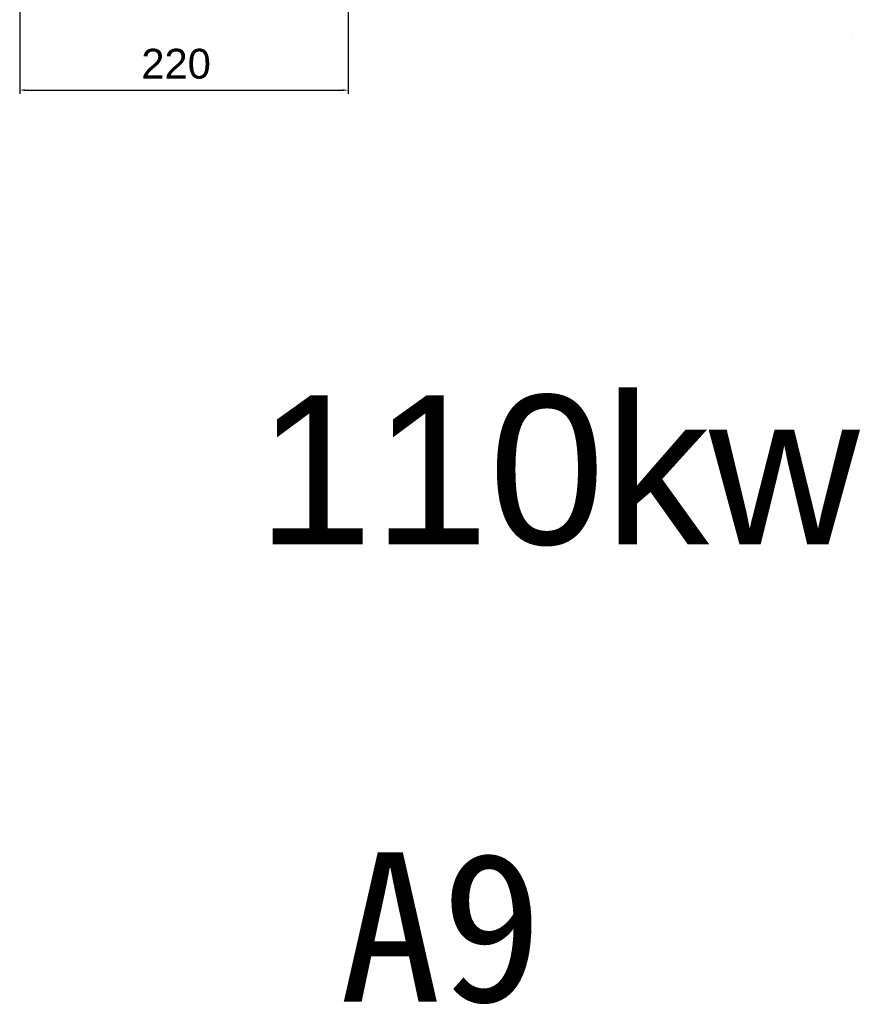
# Model space of a CAD drawing. Header units: millimetres. Extents: x 1117 to 38156, y -1945 to 7303.
# Tile 301 of 656: x 10838 to 11406, y -286 to 374. Entities that reach past the tile are written whole.
import ezdxf

# ---------------------------------------------------------------- set-up
doc = ezdxf.new("R2010")
doc.units = ezdxf.units.MM
doc.layers.add('INTF_RED', color=7, linetype='Continuous')
doc.styles.get("Standard").update_dxf_attribs({"font": 'arial.ttf'})
doc.dimstyles.new('DIMSTYLE_1', dxfattribs={"dimtxt": 4.2, "dimasz": 3.6, "dimexe": 2.5, "dimexo": 0, "dimgap": 1.05, "dimtad": 1, "dimdsep": 46, "dimtxsty": 'Standard', "dimblk": '_FILLED', "dimblk1": '_FILLED', "dimblk2": '_FILLED', "dimcen": 0.09, "dimazin": 2, "dimtp": 0.01, "dimtm": 0.01, "dimtfac": 1, "dimtofl": 0, "dimtmove": 0, "dimatfit": 3, "dimldrblk": '_FILLED', "dimfxl": 0, "dimtolj": 1, "dimarcsym": 0})

# ---------------------------------------------------------------- blocks, each defined once
blk = doc.blocks.new('_FILLED')
at = {"color": 0, "linetype": 'ByBlock'}
blk.add_solid([(0, 0), (-1, 0.17), (-1, -0.17)], dxfattribs=at)
blk = doc.blocks.new('*D63')
at = {"color": 0, "linetype": 'Continuous', "lineweight": -2}
for p, q in [((10838.42, 402.71), (10838.42, 323.93)), ((11058.42, 402.71), (11058.42, 323.93)), ((10842.02, 326.43), (11054.82, 326.43))]:
    blk.add_line(p, q, dxfattribs=at)
at = {"layer": 'Defpoints', "color": 0, "linetype": 'Continuous'}
for p in [(10838.42, 402.71), (11058.42, 402.71), (11058.42, 326.43)]:
    blk.add_point(p, dxfattribs=at)
at = {"color": 0, "linetype": 'Continuous', "lineweight": -2, "xscale": 3.6, "yscale": 3.6, "zscale": 3.6, "rotation": 180}
blk.add_blockref('_FILLED', (10838.42, 326.43), dxfattribs=at)
at = {"color": 0, "linetype": 'Continuous', "lineweight": -2, "xscale": 3.6, "yscale": 3.6, "zscale": 3.6}
blk.add_blockref('_FILLED', (11058.42, 326.43), dxfattribs=at)
at = {"color": 0, "linetype": 'Continuous', "insert": (10943.22, 354.14), "char_height": 20, "width": 8.4, "attachment_point": 2, "line_spacing_factor": 0.9}
blk.add_mtext('\\A1;220', dxfattribs=at)

msp = doc.modelspace()

# ---------------------------------------------------------------- linework, layer by layer
at = {"layer": 'INTF_RED', "color": 1, "linetype": 'Continuous'}
msp.add_circle((11396.248, 363.944), 0.0635, dxfattribs=at)

# ---------------------------------------------------------------- texts
at = {"linetype": 'Continuous', "insert": (10997.352, 121.952), "char_height": 100, "attachment_point": 1}
msp.add_mtext_dynamic_manual_height_columns('110kw', width=324.66994, gutter_width=1, heights=[0], dxfattribs=at)
at = {"insert": (11052.718, -184.559), "char_height": 100, "attachment_point": 1}
msp.add_mtext_dynamic_manual_height_columns('{\\fSimSun|b0|i0|c134|p2;A9}', width=324.66994, gutter_width=1, heights=[0], dxfattribs=at)

# ---------------------------------------------------------------- dimensions: what is measured, and where the dimension line sits
at = {"linetype": 'Continuous'}
dim = msp.add_linear_dim(base=(11058.418, 326.427), p1=(10838.418, 402.713), p2=(11058.418, 402.713), dimstyle='DIMSTYLE_1', override={"dimtxt": 20}, dxfattribs=at)
dim.commit()
dim.dimension.update_dxf_attribs({"geometry": '*D63', "text_midpoint": (10943.218, 326.427), "dimtype": 160})

doc.saveas('drawing.dxf')
